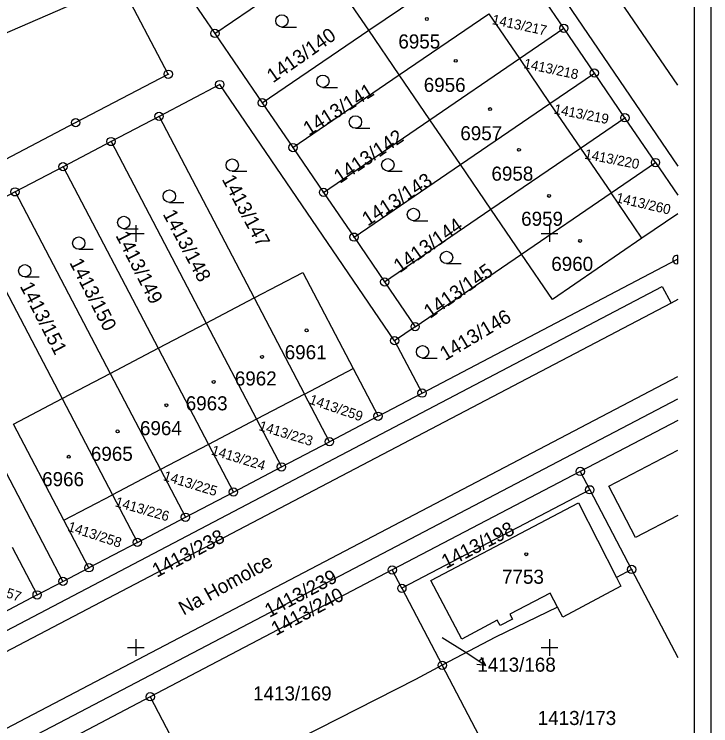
# Model space of a CAD drawing. Extents: x -771260 to -770828, y -1053564 to -1052811.
# Drawn here: x -770914.7 to -770830.5, y -1053109.5 to -1053023.5 of the extents above; entities that cross this region are included whole.
import ezdxf

# ---------------------------------------------------------------- set-up
doc = ezdxf.new("R2010")
doc.units = 0
for name, color, linetype in [('14_8_2023_krizky', 7, 'Continuous'), ('25_3_2019_krizky_JTSK', 7, 'Continuous'), ('25_3_2019_ram_ggs', 7, 'Continuous'), ('DKM_Hranice parcel', 7, 'Continuous'), ('DKM_Parcelní čísla', 7, 'Continuous'), ('DKM_Pop  PČ popisy', 7, 'Continuous'), ('DKM_Značky bodu BP', 7, 'Continuous'), ('DKM_Značky budov', 7, 'Continuous'), ('DKM_Značky kultur', 7, 'Continuous')]:
    doc.layers.add(name, color=color, linetype=linetype)

# ---------------------------------------------------------------- blocks, each defined once
blk = doc.blocks.new('KRIZEK')
at = {"layer": '25_3_2019_krizky_JTSK'}
for p, q in [((0, 10), (0, -10)), ((-10, 0), (10, 0))]:
    blk.add_line(p, q, dxfattribs=at)

msp = doc.modelspace()

# ---------------------------------------------------------------- linework, layer by layer
at = {"layer": '14_8_2023_krizky'}
for p, q in [((-770850, -1053049), (-770850, -1053051)), ((-770851, -1053050), (-770849, -1053050)), ((-770850, -1053099), (-770850, -1053101)), ((-770851, -1053100), (-770849, -1053100))]:
    msp.add_line(p, q, dxfattribs=at)
at = {"layer": '25_3_2019_ram_ggs'}
for points in [[(-771251.022, -1053563.673), (-771251.022, -1052969.173), (-770830.522, -1052969.173), (-770830.522, -1053563.673)], [(-771249.022, -1053561.673), (-771249.022, -1052971.173), (-770832.522, -1052971.173), (-770832.522, -1053561.673)]]:
    msp.add_lwpolyline(points, close=True, dxfattribs=at)
at = {"layer": 'DKM_Hranice parcel'}
for p, q in [((-770890.44, -1053025.82), (-770861.4, -1053005.99)), ((-770896.16, -1053017.43), (-770890.44, -1053025.82)), ((-770871.86, -1053025.43), (-770861.04, -1053018.04)), ((-770848.28, -1053025.2), (-770851.98, -1053019.79)), ((-770868.16, -1053030.84), (-770857.35, -1053023.45)), ((-770857.35, -1053023.45), (-770853.65, -1053028.86)), ((-770884.71, -1053034.2), (-770871.86, -1053025.43)), ((-770868.16, -1053030.84), (-770871.86, -1053025.43)), ((-770853.65, -1053028.86), (-770848.28, -1053025.2)), ((-770844.59, -1053030.61), (-770848.28, -1053025.2)), ((-770890.44, -1053025.82), (-770884.71, -1053034.2)), ((-770864.47, -1053036.25), (-770853.65, -1053028.86)), ((-770853.65, -1053028.86), (-770849.96, -1053034.27)), ((-770881.01, -1053039.61), (-770868.16, -1053030.84)), ((-770864.47, -1053036.25), (-770868.16, -1053030.84)), ((-770849.96, -1053034.27), (-770844.59, -1053030.61)), ((-770840.9, -1053036.01), (-770844.59, -1053030.61)), ((-770884.71, -1053034.2), (-770881.01, -1053039.61)), ((-770860.78, -1053041.66), (-770849.96, -1053034.27)), ((-770849.96, -1053034.27), (-770846.27, -1053039.68)), ((-770897.19, -1053035.84), (-770902.99, -1053038.88)), ((-770897.19, -1053035.84), (-770885.69, -1053057.78)), ((-770846.27, -1053039.68), (-770840.9, -1053036.01)), ((-770837.2, -1053041.42), (-770840.9, -1053036.01)), ((-770877.32, -1053045.02), (-770864.47, -1053036.25)), ((-770860.78, -1053041.66), (-770864.47, -1053036.25)), ((-770902.99, -1053038.88), (-770908.79, -1053041.92)), ((-770902.99, -1053038.88), (-770891.5, -1053060.82)), ((-770881.01, -1053039.61), (-770877.32, -1053045.02)), ((-770857.08, -1053047.07), (-770846.27, -1053039.68)), ((-770846.27, -1053039.68), (-770842.57, -1053045.09)), ((-770908.79, -1053041.92), (-770914.59, -1053044.96)), ((-770908.79, -1053041.92), (-770897.3, -1053063.86)), ((-770873.63, -1053050.43), (-770860.78, -1053041.66)), ((-770857.08, -1053047.07), (-770860.78, -1053041.66)), ((-770842.57, -1053045.09), (-770837.2, -1053041.42)), ((-770837.2, -1053041.42), (-770834.522, -1053045.347)), ((-770914.59, -1053044.96), (-770920.39, -1053048)), ((-770914.59, -1053044.96), (-770903.1, -1053066.89)), ((-770877.32, -1053045.02), (-770873.63, -1053050.43)), ((-770853.39, -1053052.48), (-770842.57, -1053045.09)), ((-770838.84, -1053050.56), (-770842.57, -1053045.09)), ((-770869.93, -1053055.84), (-770857.08, -1053047.07)), ((-770853.39, -1053052.48), (-770857.08, -1053047.07)), ((-770920.39, -1053048), (-770908.9, -1053069.93)), ((-770834.522, -1053047.609), (-770838.84, -1053050.56)), ((-770873.63, -1053050.43), (-770869.93, -1053055.84)), ((-770929.39, -1053052.72), (-770908.8, -1053092.01)), ((-770866.24, -1053061.25), (-770853.39, -1053052.48)), ((-770869.93, -1053055.84), (-770866.24, -1053061.25)), ((-770835.31, -1053058.4), (-770954.27, -1053120.7)), ((-770891.5, -1053060.82), (-770885.69, -1053057.78)), ((-770885.69, -1053057.78), (-770879.61, -1053069.38)), ((-770834.522, -1053057.978), (-770835.31, -1053058.4)), ((-770897.3, -1053063.86), (-770891.5, -1053060.82)), ((-770891.5, -1053060.82), (-770885.42, -1053072.42)), ((-770866.24, -1053061.25), (-770868.72, -1053062.94)), ((-770868.72, -1053062.94), (-770865.4, -1053069.27)), ((-770903.1, -1053066.89), (-770897.3, -1053063.86)), ((-770897.3, -1053063.86), (-770891.22, -1053075.46)), ((-770908.9, -1053069.93), (-770903.1, -1053066.89)), ((-770903.1, -1053066.89), (-770897.02, -1053078.5)), ((-770879.61, -1053069.38), (-770873.75, -1053066.3)), ((-770873.75, -1053066.3), (-770870.73, -1053072.06)), ((-770879.61, -1053069.38), (-770885.42, -1053072.42)), ((-770876.6, -1053075.14), (-770879.61, -1053069.38)), ((-770870.73, -1053072.06), (-770865.4, -1053069.27)), ((-770908.9, -1053069.93), (-770902.82, -1053081.54)), ((-770870.73, -1053072.06), (-770876.6, -1053075.14)), ((-770885.42, -1053072.42), (-770891.22, -1053075.46)), ((-770885.42, -1053072.42), (-770882.4, -1053078.18)), ((-770834.522, -1053072.563), (-770846.3, -1053078.73)), ((-770891.22, -1053075.46), (-770897.02, -1053078.5)), ((-770891.22, -1053075.46), (-770888.2, -1053081.22)), ((-770882.4, -1053078.18), (-770876.6, -1053075.14)), ((-770888.2, -1053081.22), (-770882.4, -1053078.18)), ((-770897.02, -1053078.5), (-770902.82, -1053081.54)), ((-770897.02, -1053078.5), (-770894, -1053084.26)), ((-770846.3, -1053078.73), (-770869.01, -1053090.63)), ((-770846.3, -1053078.73), (-770845.14, -1053080.95)), ((-770908.69, -1053084.61), (-770902.82, -1053081.54)), ((-770902.82, -1053081.54), (-770899.81, -1053087.3)), ((-770894, -1053084.26), (-770888.2, -1053081.22)), ((-770845.14, -1053080.95), (-770867.85, -1053092.85)), ((-770845.14, -1053080.95), (-770840.09, -1053090.57)), ((-770905.67, -1053090.37), (-770908.69, -1053084.61)), ((-770899.81, -1053087.3), (-770894, -1053084.26)), ((-770899.81, -1053087.3), (-770905.67, -1053090.37)), ((-770914.94, -1053087.89), (-770911.92, -1053093.64)), ((-770908.8, -1053092.01), (-770905.67, -1053090.37)), ((-770869.01, -1053090.63), (-770898.25, -1053105.95)), ((-770867.85, -1053092.85), (-770869.01, -1053090.63)), ((-770840.09, -1053090.57), (-770841.92, -1053091.55)), ((-770840.09, -1053090.57), (-770834.522, -1053101.204)), ((-770911.92, -1053093.64), (-770908.8, -1053092.01)), ((-770911.92, -1053093.64), (-770917.8, -1053096.72)), ((-770867.85, -1053092.85), (-770862.97, -1053102.15)), ((-770852.48, -1053122.18), (-770862.97, -1053102.15)), ((-770898.25, -1053105.95), (-770922.03, -1053118.42)), ((-770898.25, -1053105.95), (-770892.41, -1053117.09))]:
    msp.add_line(p, q, dxfattribs=at)
for points in [[(-770881.25, -1052973.173), (-770834.522, -1053041.877)], [(-770834.522, -1053032.089), (-770874.765, -1052973.173)], [(-770871.86, -1053025.43), (-770875.59, -1053019.96), (-770864.78, -1053012.57)], [(-770901.85, -1053019.75), (-770939.58, -1053036.13), (-770933.42, -1053050.31), (-770907.27, -1053036.6), (-770896.08, -1053030.75), (-770901.85, -1053019.75)], [(-770868.72, -1053062.94), (-770889.85, -1053032), (-770897.19, -1053035.84)], [(-770838.84, -1053050.56), (-770849.65, -1053057.95), (-770853.39, -1053052.48)], [(-770865.4, -1053069.27), (-770834.61, -1053053.14), (-770834.522, -1053053.035)], [(-770885.69, -1053057.78), (-770879.83, -1053054.7), (-770873.75, -1053066.3)], [(-770954.27, -1053120.7), (-770955.28, -1053118.76), (-770836.38, -1053056.41), (-770835.31, -1053058.4)], [(-770954.21, -1053127.5), (-770949.39, -1053124.91), (-770948.35, -1053126.88), (-770834.522, -1053067.272)], [(-770952.8, -1053131.85), (-770951.85, -1053131.35), (-770834.522, -1053069.944)], [(-770908.69, -1053084.61), (-770914.77, -1053073.01), (-770908.9, -1053069.93)], [(-770834.522, -1053084.057), (-770839.61, -1053086.71), (-770842.86, -1053080.52), (-770834.522, -1053076.147)], [(-770849.04, -1053095.12), (-770849.93, -1053093.44), (-770854.81, -1053095.97), (-770854.5, -1053096.58), (-770855.99, -1053097.34), (-770856.32, -1053096.71), (-770860.61, -1053099), (-770864.35, -1053091.89), (-770846.52, -1053082.51), (-770841.92, -1053091.55)], [(-770841.92, -1053091.55), (-770841.39, -1053092.6), (-770848.4, -1053096.34), (-770849.04, -1053095.12)], [(-770849.04, -1053095.12), (-770856.52, -1053098.76), (-770862.97, -1053102.15)], [(-770862.97, -1053102.15), (-770866.22, -1053103.86), (-770889.73, -1053115.8), (-770892.41, -1053117.09)]]:
    msp.add_lwpolyline(points, dxfattribs=at)
at = {"layer": 'DKM_Pop  PČ popisy'}
for p, q in [((-770862.97, -1053098.77), (-770860.2, -1053100.54)), ((-770860.2, -1053100.54), (-770857.683, -1053102.174)), ((-770857.683, -1053102.174), (-770858.25, -1053101.209)), ((-770857.683, -1053102.174), (-770858.796, -1053102.049))]:
    msp.add_line(p, q, dxfattribs=at)
at = {"layer": 'DKM_Značky bodu BP'}
msp.add_line((-770834.522, -1053053.632), (-770834.522, -1053052.648), dxfattribs=at)
for centre, radius in [((-770848.28, -1053025.2), 0.5), ((-770890.44, -1053025.82), 0.5), ((-770848.28, -1053025.2), 0.0303), ((-770890.44, -1053025.82), 0.0303), ((-770896.08, -1053030.75), 0.5), ((-770896.08, -1053030.75), 0.0303), ((-770844.59, -1053030.61), 0.5), ((-770844.59, -1053030.61), 0.0303), ((-770889.85, -1053032), 0.5), ((-770889.85, -1053032), 0.0303), ((-770884.71, -1053034.2), 0.5), ((-770884.71, -1053034.2), 0.0303), ((-770897.19, -1053035.84), 0.5), ((-770897.19, -1053035.84), 0.0303), ((-770840.9, -1053036.01), 0.5), ((-770840.9, -1053036.01), 0.0303), ((-770907.27, -1053036.6), 0.5), ((-770907.27, -1053036.6), 0.0303), ((-770902.99, -1053038.88), 0.5), ((-770902.99, -1053038.88), 0.0303), ((-770881.01, -1053039.61), 0.5), ((-770881.01, -1053039.61), 0.0303), ((-770837.2, -1053041.42), 0.5), ((-770908.79, -1053041.92), 0.5), ((-770908.79, -1053041.92), 0.0303), ((-770837.2, -1053041.42), 0.0303), ((-770914.59, -1053044.96), 0.5), ((-770877.32, -1053045.02), 0.5), ((-770914.59, -1053044.96), 0.0303), ((-770877.32, -1053045.02), 0.0303), ((-770873.63, -1053050.43), 0.5), ((-770873.63, -1053050.43), 0.0303), ((-770834.61, -1053053.14), 0.0303), ((-770869.93, -1053055.84), 0.5), ((-770869.93, -1053055.84), 0.0303), ((-770866.24, -1053061.25), 0.5), ((-770866.24, -1053061.25), 0.0303), ((-770868.72, -1053062.94), 0.5), ((-770868.72, -1053062.94), 0.0303), ((-770865.4, -1053069.27), 0.5), ((-770865.4, -1053069.27), 0.0303), ((-770870.73, -1053072.06), 0.5), ((-770870.73, -1053072.06), 0.0303), ((-770876.6, -1053075.14), 0.5), ((-770876.6, -1053075.14), 0.0303), ((-770882.4, -1053078.18), 0.5), ((-770882.4, -1053078.18), 0.0303), ((-770846.3, -1053078.73), 0.5), ((-770846.3, -1053078.73), 0.0303), ((-770888.2, -1053081.22), 0.5), ((-770845.14, -1053080.95), 0.5), ((-770888.2, -1053081.22), 0.0303), ((-770845.14, -1053080.95), 0.0303), ((-770894, -1053084.26), 0.5), ((-770894, -1053084.26), 0.0303), ((-770899.81, -1053087.3), 0.5), ((-770899.81, -1053087.3), 0.0303), ((-770905.67, -1053090.37), 0.5), ((-770869.01, -1053090.63), 0.5), ((-770840.09, -1053090.57), 0.5), ((-770905.67, -1053090.37), 0.0303), ((-770869.01, -1053090.63), 0.0303), ((-770840.09, -1053090.57), 0.0303), ((-770908.8, -1053092.01), 0.5), ((-770908.8, -1053092.01), 0.0303), ((-770867.85, -1053092.85), 0.5), ((-770911.92, -1053093.64), 0.5), ((-770911.92, -1053093.64), 0.0303), ((-770867.85, -1053092.85), 0.0303), ((-770862.97, -1053102.15), 0.5), ((-770862.97, -1053102.15), 0.0303), ((-770898.25, -1053105.95), 0.5), ((-770898.25, -1053105.95), 0.0303)]:
    msp.add_circle(centre, radius, dxfattribs=at)
msp.add_arc((-770834.61, -1053053.14), 0.5, 79.89824, 280.10176, dxfattribs=at)
at = {"layer": 'DKM_Značky budov'}
for centre in [(-770864.827, -1053024.079), (-770861.337, -1053029.129), (-770857.187, -1053034.959), (-770853.697, -1053039.879), (-770850.067, -1053045.449), (-770846.317, -1053050.889), (-770879.357, -1053061.689), (-770884.747, -1053064.899), (-770890.587, -1053067.919), (-770896.297, -1053070.739), (-770902.197, -1053073.889), (-770908.107, -1053076.959), (-770852.817, -1053088.739)]:
    msp.add_circle(centre, 0.175, dxfattribs=at)
at = {"layer": 'DKM_Značky kultur'}
for p, q in [((-770882.343, -1053025.06), (-770880.593, -1053025.06)), ((-770877.393, -1053032.35), (-770875.643, -1053032.35)), ((-770873.463, -1053037.27), (-770871.713, -1053037.27)), ((-770888.343, -1053042.48), (-770886.593, -1053042.48)), ((-770869.543, -1053042.45), (-770867.793, -1053042.45)), ((-770895.943, -1053046.23), (-770894.193, -1053046.23)), ((-770866.453, -1053048.45), (-770864.703, -1053048.45)), ((-770901.453, -1053049.41), (-770899.703, -1053049.41)), ((-770906.893, -1053051.9), (-770905.143, -1053051.9)), ((-770862.453, -1053053.63), (-770860.703, -1053053.63)), ((-770913.413, -1053055.24), (-770911.663, -1053055.24)), ((-770865.343, -1053065.03), (-770863.593, -1053065.03))]:
    msp.add_line(p, q, dxfattribs=at)
for centre in [(-770882.343, -1053024.31), (-770877.393, -1053031.6), (-770873.463, -1053036.52), (-770888.343, -1053041.73), (-770869.543, -1053041.7), (-770895.943, -1053045.48), (-770866.453, -1053047.7), (-770901.453, -1053048.66), (-770906.893, -1053051.15), (-770862.453, -1053052.88), (-770913.413, -1053054.49), (-770865.343, -1053064.28)]:
    msp.add_circle(centre, 0.75, dxfattribs=at)

# ---------------------------------------------------------------- block references
at = {"layer": '14_8_2023_krizky', "xscale": 0.1, "yscale": 0.10000000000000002}
for p in [(-770900, -1053050), (-770900, -1053100)]:
    msp.add_blockref('KRIZEK', p, dxfattribs=at)

# ---------------------------------------------------------------- texts
at = {"layer": 'DKM_Parcelní čísla'}
for s, height, rotation, p in [('1413/217', 1.2, 348, (-770857.026, -1053024.686)), ('1413/140', 1.7, 35, (-770883.419, -1053031.855)), ('1413/218', 1.2, 348, (-770853.206, -1053029.996)), ('1413/141', 1.7, 32, (-770879.098, -1053038.22)), ('1413/219', 1.2, 349, (-770849.549, -1053035.502)), ('1413/142', 1.7, 34, (-770875.343, -1053044.018)), ('1413/220', 1.2, 349, (-770845.859, -1053040.942)), ('1413/143', 1.7, 33, (-770871.966, -1053049.149)), ('1413/147', 1.7, 298, (-770889.643, -1053043.427)), ('1413/260', 1.2, 347, (-770842.053, -1053046.201)), ('1413/148', 1.7, 298, (-770896.783, -1053047.637)), ('1413/144', 1.7, 35, (-770868.109, -1053054.815)), ('1413/149', 1.7, 297, (-770902.478, -1053050.231)), ('1413/150', 1.7, 297, (-770908.058, -1053053.491)), ('1413/145', 1.7, 35, (-770864.449, -1053060.325)), ('1413/151', 1.7, 297, (-770914.038, -1053056.351)), ('1413/146', 1.7, 31, (-770862.608, -1053065.4)), ('1413/259', 1.2, 341, (-770879.136, -1053070.521)), ('1413/223', 1.2, 343, (-770885.216, -1053073.721)), ('1413/224', 1.2, 343, (-770890.956, -1053076.681)), ('1413/225', 1.2, 343, (-770896.766, -1053079.771)), ('1413/226', 1.2, 344, (-770902.584, -1053082.926)), ('1413/258', 1.2, 342, (-770908.317, -1053085.886)), ('1413/198', 1.7, 27, (-770862.528, -1053090.518)), ('1413/238', 1.7, 28, (-770897.46, -1053091.58)), ('1413/239', 1.7, 28, (-770883.86, -1053096.43)), ('1413/257', 1.2, 341, (-770920.416, -1053092.301)), ('1413/240', 1.7, 28, (-770883.07, -1053098.62))]:
    msp.add_text(s, height=height, rotation=rotation, dxfattribs=at).set_placement(p)
for s, p in [('6955', (-770868.274, -1053027.64)), ('6956', (-770865.204, -1053032.89)), ('6957', (-770860.784, -1053038.729)), ('6958', (-770857.024, -1053043.61)), ('6959', (-770853.434, -1053049.06)), ('6960', (-770849.794, -1053054.509)), ('6961', (-770882.004, -1053065.18)), ('6962', (-770888.034, -1053068.35)), ('6963', (-770893.964, -1053071.35)), ('6964', (-770899.494, -1053074.35)), ('6965', (-770905.424, -1053077.45)), ('6966', (-770911.314, -1053080.509)), ('7753', (-770855.744, -1053092.3)), ('1413/168', (-770858.735, -1053102.92)), ('1413/169', (-770885.825, -1053106.39)), ('1413/173', (-770851.435, -1053109.36))]:
    msp.add_text(s, height=1.7, dxfattribs=at).set_placement(p)
at = {"layer": 'DKM_Pop  PČ popisy'}
msp.add_text('Na Homolce', height=1.7, rotation=29, dxfattribs=at).set_placement((-770894.219, -1053096.158))

doc.saveas('drawing.dxf')
